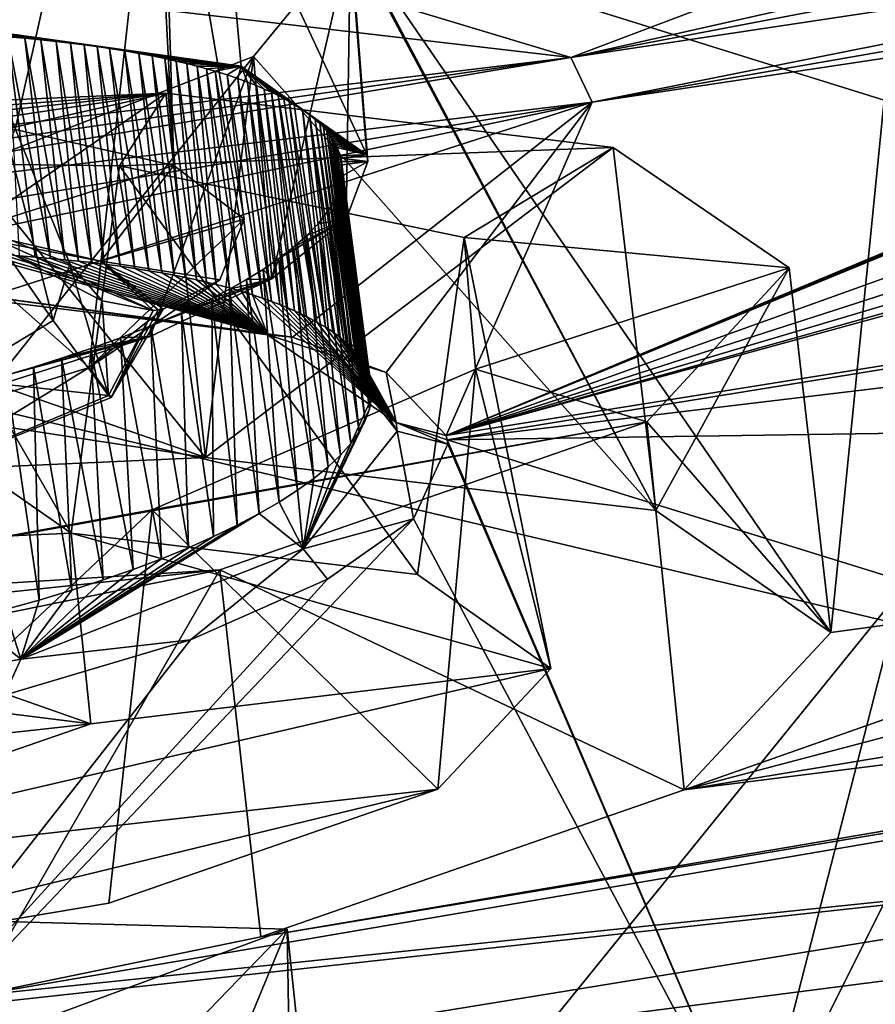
# Model space of a CAD drawing. Header units: metres. Extents: x -147 to 294, y -23 to 81.
# Tile 299 of 656: x 237.88 to 241.6, y 11.54 to 15.82. Entities that reach past the tile are written whole.
import ezdxf

# ---------------------------------------------------------------- set-up
doc = ezdxf.new("R2010")
doc.units = ezdxf.units.M
doc.layers.add('solid_AVA_153', color=7, linetype='CONTINUOUS')

msp = doc.modelspace()

# ---------------------------------------------------------------- linework, layer by layer
at = {"layer": 'solid_AVA_153'}
for points in [[(235.382919, 20.174784, 271.545105), (248.68512, 21.944908, 269.990875), (236.747787, 7.212847, 268.464081)], [(248.68512, 21.944908, 269.990875), (246.785263, 8.478528, 267.585846), (236.747787, 7.212847, 268.464081)], [(250.906952, 11.006205, 270.554932), (249.574112, 21.555054, 273.642517), (235.413086, 19.895332, 274.532532)], [(250.906952, 11.006205, 270.554932), (235.413086, 19.895332, 274.532532), (235.975128, 14.554294, 273.108093)], [(235.893036, 15.330275, 195.404404), (235.622238, 17.902002, 195.735672), (238.416367, 17.826256, 197.292114)], [(237.861084, 15.345359, 196.134476), (235.893036, 15.330275, 195.404404), (238.416367, 17.826256, 197.292114)], [(238.551147, 15.188879, 196.99968), (237.861084, 15.345359, 196.134476), (238.416367, 17.826256, 197.292114)], [(240.278595, 15.65873, 192.21611), (238.152466, 16.298779, 189.090637), (245.98967, 17.816858, 187.674927)], [(238.551147, 15.188879, 196.99968), (238.416367, 17.826256, 197.292114), (238.494064, 17.094189, 200.406357)], [(244.907181, 16.699282, 190.876007), (240.278595, 15.65873, 192.21611), (245.98967, 17.816858, 187.674927)], [(235.776413, 16.43782, 201.963837), (238.183594, 14.30937, 200.111206), (238.494064, 17.094189, 200.406357)], [(238.494064, 17.094189, 200.406357), (238.183594, 14.30937, 200.111206), (238.857803, 14.955602, 197.992294)], [(238.551147, 15.188879, 196.99968), (238.494064, 17.094189, 200.406357), (238.857803, 14.955602, 197.992294)], [(237.556274, 15.799504, 195.349747), (238.75647, 16.597387, 196.736511), (237.452255, 16.776167, 195.550659)], [(244.907181, 16.699282, 190.876007), (244.684738, 16.499617, 191.445618), (240.278595, 15.65873, 192.21611)], [(238.843842, 15.620193, 196.530655), (238.75647, 16.597387, 196.736511), (237.556274, 15.799504, 195.349747)], [(239.390503, 15.234561, 198.163589), (239.314499, 16.206509, 198.393112), (238.75647, 16.597387, 196.736511)], [(238.843842, 15.620193, 196.530655), (239.390503, 15.234561, 198.163589), (238.75647, 16.597387, 196.736511)], [(244.684738, 16.499617, 191.445618), (244.631805, 16.315233, 192.055161), (240.278595, 15.65873, 192.21611)], [(235.776413, 16.43782, 201.963837), (237.276764, 14.030599, 200.778152), (238.183594, 14.30937, 200.111206)], [(240.278595, 15.65873, 192.21611), (237.88028, 15.939005, 190.222229), (238.152466, 16.298779, 189.090637)], [(239.736526, 14.01428, 197.81926), (247.018173, 16.051975, 194.285477), (248.138657, 16.315313, 194.017258)], [(250.705551, 15.77037, 197.54631), (239.736526, 14.01428, 197.81926), (248.138657, 16.315313, 194.017258)], [(240.371857, 15.463964, 192.939316), (240.278595, 15.65873, 192.21611), (244.631805, 16.315233, 192.055161)], [(240.371857, 15.463964, 192.939316), (244.631805, 16.315233, 192.055161), (244.683655, 16.216011, 192.426773)], [(239.393387, 15.220092, 198.217468), (239.316406, 16.1975, 198.426682), (239.314499, 16.206509, 198.393112)], [(239.393387, 15.220092, 198.217468), (239.314499, 16.206509, 198.393112), (239.390503, 15.234561, 198.163589)], [(240.648056, 13.688329, 208.595871), (241.409912, 13.156593, 211.1595), (239.316406, 16.1975, 198.426682)], [(241.641327, 15.472292, 202.205917), (239.316406, 16.1975, 198.426682), (241.409912, 13.156593, 211.1595)], [(239.318115, 16.187443, 198.464005), (240.648056, 13.688329, 208.595871), (239.316406, 16.1975, 198.426682)], [(239.393387, 15.220092, 198.217468), (239.318115, 16.187443, 198.464005), (239.316406, 16.1975, 198.426682)], [(241.641327, 15.472292, 202.205917), (242.245682, 16.088764, 200.227478), (239.316406, 16.1975, 198.426682)], [(240.371857, 15.463964, 192.939316), (244.683655, 16.216011, 192.426773), (244.796738, 16.130121, 192.785492)], [(239.319397, 16.177324, 198.501328), (238.898041, 15.662685, 200.19516), (240.648056, 13.688329, 208.595871)], [(238.978073, 14.695512, 199.950668), (238.898041, 15.662685, 200.19516), (239.319397, 16.177324, 198.501328)], [(239.301346, 14.954885, 199.143219), (238.978073, 14.695512, 199.950668), (239.319397, 16.177324, 198.501328)], [(239.39537, 15.205496, 198.271423), (239.301346, 14.954885, 199.143219), (239.319397, 16.177324, 198.501328)], [(239.318115, 16.187443, 198.464005), (239.319397, 16.177324, 198.501328), (240.648056, 13.688329, 208.595871)], [(239.355988, 15.708365, 198.382385), (239.319397, 16.177324, 198.501328), (239.318115, 16.187443, 198.464005)], [(239.355988, 15.708365, 198.382385), (239.318115, 16.187443, 198.464005), (239.39537, 15.205496, 198.271423)], [(239.393387, 15.220092, 198.217468), (239.39537, 15.205496, 198.271423), (239.318115, 16.187443, 198.464005)], [(239.355988, 15.708365, 198.382385), (239.39537, 15.205496, 198.271423), (239.319397, 16.177324, 198.501328)], [(239.736526, 14.01428, 197.81926), (240.371857, 15.463964, 192.939316), (244.796738, 16.130121, 192.785492)], [(239.736526, 14.01428, 197.81926), (244.796738, 16.130121, 192.785492), (244.813416, 16.121239, 192.825302)], [(239.736526, 14.01428, 197.81926), (244.813416, 16.121239, 192.825302), (244.830841, 16.112558, 192.864822)], [(239.736526, 14.01428, 197.81926), (244.830841, 16.112558, 192.864822), (245.252289, 15.995571, 193.499161)], [(239.736526, 14.01428, 197.81926), (246.320374, 15.970838, 194.174042), (247.018173, 16.051975, 194.285477)], [(239.736526, 14.01428, 197.81926), (245.252289, 15.995571, 193.499161), (245.75209, 15.955007, 193.913727)], [(240.278595, 15.65873, 192.21611), (235.913818, 15.133143, 192.26973), (237.88028, 15.939005, 190.222229)], [(239.736526, 14.01428, 197.81926), (245.75209, 15.955007, 193.913727), (246.320374, 15.970838, 194.174042)], [(238.217728, 15.705724, 195.957397), (238.843842, 15.620193, 196.530655), (237.556274, 15.799504, 195.349747)], [(238.16153, 15.713451, 195.906219), (238.217728, 15.705724, 195.957397), (237.556274, 15.799504, 195.349747)], [(238.102325, 15.720946, 195.854691), (238.16153, 15.713451, 195.906219), (237.556274, 15.799504, 195.349747)], [(238.039688, 15.728192, 195.802704), (238.102325, 15.720946, 195.854691), (237.556274, 15.799504, 195.349747)], [(237.97348, 15.735132, 195.750427), (238.039688, 15.728192, 195.802704), (237.556274, 15.799504, 195.349747)], [(237.903641, 15.741706, 195.698044), (237.97348, 15.735132, 195.750427), (237.556274, 15.799504, 195.349747)], [(237.82988, 15.747869, 195.645615), (237.903641, 15.741706, 195.698044), (237.556274, 15.799504, 195.349747)], [(239.740814, 13.99513, 197.890793), (239.736526, 14.01428, 197.81926), (250.705551, 15.77037, 197.54631)], [(244.589828, 14.57633, 198.193451), (239.740814, 13.99513, 197.890793), (250.705551, 15.77037, 197.54631)], [(237.82988, 15.747869, 195.645615), (237.879333, 14.795147, 195.35083), (237.948563, 14.789956, 195.397568)], [(237.82988, 15.747869, 195.645615), (237.948563, 14.789956, 195.397568), (238.014542, 14.784394, 195.444382)], [(237.82988, 15.747869, 195.645615), (238.014542, 14.784394, 195.444382), (237.903641, 15.741706, 195.698044)], [(237.903641, 15.741706, 195.698044), (238.014542, 14.784394, 195.444382), (238.077423, 14.778502, 195.49118)], [(237.903641, 15.741706, 195.698044), (238.077423, 14.778502, 195.49118), (237.97348, 15.735132, 195.750427)], [(237.97348, 15.735132, 195.750427), (238.077423, 14.778502, 195.49118), (238.137375, 14.772309, 195.537903)], [(237.97348, 15.735132, 195.750427), (238.137375, 14.772309, 195.537903), (238.039688, 15.728192, 195.802704)], [(238.039688, 15.728192, 195.802704), (238.137375, 14.772309, 195.537903), (238.19458, 14.765849, 195.584518)], [(238.039688, 15.728192, 195.802704), (238.19458, 14.765849, 195.584518), (238.102325, 15.720946, 195.854691)], [(238.102325, 15.720946, 195.854691), (238.19458, 14.765849, 195.584518), (238.248978, 14.759175, 195.630783)], [(238.102325, 15.720946, 195.854691), (238.248978, 14.759175, 195.630783), (238.16153, 15.713451, 195.906219)], [(238.16153, 15.713451, 195.906219), (238.248978, 14.759175, 195.630783), (238.317551, 14.749985, 195.691956)], [(238.16153, 15.713451, 195.906219), (238.317551, 14.749985, 195.691956), (238.217728, 15.705724, 195.957397)], [(238.217728, 15.705724, 195.957397), (238.317551, 14.749985, 195.691956), (238.382141, 14.740486, 195.75267)], [(238.217728, 15.705724, 195.957397), (238.382141, 14.740486, 195.75267), (238.271164, 15.697793, 196.008209)], [(238.217728, 15.705724, 195.957397), (238.271164, 15.697793, 196.008209), (238.843842, 15.620193, 196.530655)], [(238.271164, 15.697793, 196.008209), (238.382141, 14.740486, 195.75267), (238.442657, 14.730795, 195.812439)], [(238.271164, 15.697793, 196.008209), (238.442657, 14.730795, 195.812439), (238.337784, 15.687054, 196.074692)], [(238.271164, 15.697793, 196.008209), (238.337784, 15.687054, 196.074692), (238.843842, 15.620193, 196.530655)], [(238.337784, 15.687054, 196.074692), (238.442657, 14.730795, 195.812439), (238.499344, 14.720972, 195.871155)], [(238.337784, 15.687054, 196.074692), (238.499344, 14.720972, 195.871155), (238.399887, 15.676129, 196.140045)], [(238.337784, 15.687054, 196.074692), (238.399887, 15.676129, 196.140045), (238.843842, 15.620193, 196.530655)], [(238.399887, 15.676129, 196.140045), (238.499344, 14.720972, 195.871155), (238.552765, 14.710999, 195.929108)], [(238.399887, 15.676129, 196.140045), (238.552765, 14.710999, 195.929108), (238.457855, 15.665055, 196.204285)], [(238.399887, 15.676129, 196.140045), (238.457855, 15.665055, 196.204285), (238.843842, 15.620193, 196.530655)], [(235.924515, 15.031438, 192.630402), (235.913818, 15.133143, 192.26973), (240.278595, 15.65873, 192.21611)], [(235.924515, 15.031438, 192.630402), (240.278595, 15.65873, 192.21611), (235.93515, 14.9301, 192.99054)], [(240.371857, 15.463964, 192.939316), (235.93515, 14.9301, 192.99054), (240.278595, 15.65873, 192.21611)], [(237.734985, 15.658098, 198.202774), (237.369186, 15.052041, 196.698883), (238.098541, 14.761313, 198.029907)], [(237.456451, 15.329627, 199.461273), (237.734985, 15.658098, 198.202774), (238.026123, 14.514375, 198.883926)], [(238.898041, 15.662685, 200.19516), (237.664032, 15.186036, 201.421814), (238.68866, 13.918918, 206.717712)], [(237.753723, 14.222465, 201.168991), (237.664032, 15.186036, 201.421814), (238.898041, 15.662685, 200.19516)], [(237.734985, 15.658098, 198.202774), (238.098541, 14.761313, 198.029907), (238.026123, 14.514375, 198.883926)], [(238.448593, 14.445047, 200.64212), (237.753723, 14.222465, 201.168991), (238.898041, 15.662685, 200.19516)], [(238.978073, 14.695512, 199.950668), (238.448593, 14.445047, 200.64212), (238.898041, 15.662685, 200.19516)], [(238.457855, 15.665055, 196.204285), (238.552765, 14.710999, 195.929108), (238.602875, 14.700958, 195.985947)], [(238.457855, 15.665055, 196.204285), (238.602875, 14.700958, 195.985947), (238.511719, 15.653938, 196.266998)], [(238.457855, 15.665055, 196.204285), (238.511719, 15.653938, 196.266998), (238.843842, 15.620193, 196.530655)], [(238.511719, 15.653938, 196.266998), (238.602875, 14.700958, 195.985947), (238.649857, 14.690885, 196.041641)], [(238.511719, 15.653938, 196.266998), (238.649857, 14.690885, 196.041641), (238.561996, 15.642764, 196.328476)], [(238.511719, 15.653938, 196.266998), (238.561996, 15.642764, 196.328476), (238.843842, 15.620193, 196.530655)], [(238.561996, 15.642764, 196.328476), (238.649857, 14.690885, 196.041641), (238.694092, 14.68077, 196.096359)], [(238.561996, 15.642764, 196.328476), (238.694092, 14.68077, 196.096359), (238.60878, 15.631608, 196.388458)], [(238.561996, 15.642764, 196.328476), (238.60878, 15.631608, 196.388458), (238.843842, 15.620193, 196.530655)], [(238.898041, 15.662685, 200.19516), (238.68866, 13.918918, 206.717712), (240.648056, 13.688329, 208.595871)], [(238.60878, 15.631608, 196.388458), (238.694092, 14.68077, 196.096359), (238.735565, 14.670676, 196.149887)], [(238.60878, 15.631608, 196.388458), (238.735565, 14.670676, 196.149887), (238.65239, 15.620485, 196.447021)], [(238.60878, 15.631608, 196.388458), (238.65239, 15.620485, 196.447021), (238.843842, 15.620193, 196.530655)], [(238.65239, 15.620485, 196.447021), (238.735565, 14.670676, 196.149887), (238.793137, 14.655594, 196.228058)], [(238.65239, 15.620485, 196.447021), (238.793137, 14.655594, 196.228058), (238.693039, 15.609422, 196.504181)], [(238.65239, 15.620485, 196.447021), (238.693039, 15.609422, 196.504181), (238.843842, 15.620193, 196.530655)], [(238.693039, 15.609422, 196.504181), (238.730881, 15.598466, 196.559769), (238.843842, 15.620193, 196.530655)], [(238.693039, 15.609422, 196.504181), (238.793137, 14.655594, 196.228058), (238.84552, 14.640657, 196.303589)], [(238.693039, 15.609422, 196.504181), (238.84552, 14.640657, 196.303589), (238.730881, 15.598466, 196.559769)], [(238.730881, 15.598466, 196.559769), (238.78299, 15.582225, 196.640564), (238.843842, 15.620193, 196.530655)], [(238.730881, 15.598466, 196.559769), (238.84552, 14.640657, 196.303589), (238.893265, 14.625905, 196.376556)], [(238.730881, 15.598466, 196.559769), (238.893265, 14.625905, 196.376556), (238.78299, 15.582225, 196.640564)], [(238.78299, 15.582225, 196.640564), (238.829895, 15.566331, 196.717941), (238.843842, 15.620193, 196.530655)], [(238.829895, 15.566331, 196.717941), (238.872269, 15.550796, 196.792145), (238.843842, 15.620193, 196.530655)], [(239.111267, 15.430832, 197.328766), (239.390503, 15.234561, 198.163589), (238.843842, 15.620193, 196.530655)], [(239.07486, 15.454327, 197.227982), (239.111267, 15.430832, 197.328766), (238.843842, 15.620193, 196.530655)], [(239.053787, 15.46674, 197.173981), (239.07486, 15.454327, 197.227982), (238.843842, 15.620193, 196.530655)], [(239.030518, 15.479615, 197.117371), (239.053787, 15.46674, 197.173981), (238.843842, 15.620193, 196.530655)], [(239.004837, 15.492949, 197.058075), (239.030518, 15.479615, 197.117371), (238.843842, 15.620193, 196.530655)], [(238.976486, 15.506733, 196.996048), (239.004837, 15.492949, 197.058075), (238.843842, 15.620193, 196.530655)], [(238.945145, 15.520986, 196.931076), (238.976486, 15.506733, 196.996048), (238.843842, 15.620193, 196.530655)], [(238.910553, 15.535669, 196.86319), (238.945145, 15.520986, 196.931076), (238.843842, 15.620193, 196.530655)], [(238.872269, 15.550796, 196.792145), (238.910553, 15.535669, 196.86319), (238.843842, 15.620193, 196.530655)], [(238.78299, 15.582225, 196.640564), (238.893265, 14.625905, 196.376556), (238.936752, 14.611419, 196.446808)], [(238.78299, 15.582225, 196.640564), (238.936752, 14.611419, 196.446808), (238.829895, 15.566331, 196.717941)], [(238.829895, 15.566331, 196.717941), (238.936752, 14.611419, 196.446808), (238.976471, 14.597206, 196.514542)], [(238.829895, 15.566331, 196.717941), (238.976471, 14.597206, 196.514542), (238.872269, 15.550796, 196.792145)], [(238.872269, 15.550796, 196.792145), (238.976471, 14.597206, 196.514542), (239.012695, 14.583329, 196.579636)], [(238.872269, 15.550796, 196.792145), (239.012695, 14.583329, 196.579636), (238.910553, 15.535669, 196.86319)], [(238.910553, 15.535669, 196.86319), (239.012695, 14.583329, 196.579636), (239.045853, 14.569772, 196.642303)], [(238.910553, 15.535669, 196.86319), (239.045853, 14.569772, 196.642303), (238.945145, 15.520986, 196.931076)], [(238.945145, 15.520986, 196.931076), (239.045853, 14.569772, 196.642303), (239.076141, 14.556585, 196.702438)], [(238.945145, 15.520986, 196.931076), (239.076141, 14.556585, 196.702438), (238.976486, 15.506733, 196.996048)], [(238.976486, 15.506733, 196.996048), (239.076141, 14.556585, 196.702438), (239.103897, 14.543742, 196.7603)], [(238.976486, 15.506733, 196.996048), (239.103897, 14.543742, 196.7603), (239.129272, 14.531283, 196.815781)], [(238.976486, 15.506733, 196.996048), (239.129272, 14.531283, 196.815781), (239.004837, 15.492949, 197.058075)], [(238.516922, 15.503493, 207.108612), (234.532913, 15.205374, 206.597931), (233.275253, 14.949447, 207.117493)], [(235.915665, 15.1154, 207.588989), (238.516922, 15.503493, 207.108612), (233.275253, 14.949447, 207.117493)], [(238.516922, 15.503493, 207.108612), (235.88678, 15.38979, 206.421829), (234.532913, 15.205374, 206.597931)], [(238.516922, 15.503493, 207.108612), (236.054245, 13.799389, 206.029037), (235.88678, 15.38979, 206.421829)], [(237.172119, 15.201232, 207.7845), (238.516922, 15.503493, 207.108612), (235.915665, 15.1154, 207.588989)], [(240.371857, 15.463964, 192.939316), (235.95607, 14.731778, 193.697464), (235.93515, 14.9301, 192.99054)], [(240.371857, 15.463964, 192.939316), (235.976822, 14.534893, 194.402054), (235.95607, 14.731778, 193.697464)], [(237.713379, 14.606923, 194.823364), (235.976822, 14.534893, 194.402054), (240.371857, 15.463964, 192.939316)], [(238.516922, 15.503493, 207.108612), (238.68866, 13.918918, 206.717712), (236.054245, 13.799389, 206.029037)], [(237.172119, 15.201232, 207.7845), (238.314728, 15.186635, 208.352081), (238.516922, 15.503493, 207.108612)], [(239.067307, 14.442216, 195.979584), (237.713379, 14.606923, 194.823364), (240.371857, 15.463964, 192.939316)], [(238.314728, 15.186635, 208.352081), (240.462997, 15.266582, 208.967407), (238.516922, 15.503493, 207.108612)], [(240.462997, 15.266582, 208.967407), (238.68866, 13.918918, 206.717712), (238.516922, 15.503493, 207.108612)], [(239.004837, 15.492949, 197.058075), (239.129272, 14.531283, 196.815781), (239.173798, 14.507456, 196.920212)], [(239.004837, 15.492949, 197.058075), (239.173798, 14.507456, 196.920212), (239.030518, 15.479615, 197.117371)], [(239.030518, 15.479615, 197.117371), (239.173798, 14.507456, 196.920212), (239.053787, 15.46674, 197.173981)], [(239.053787, 15.46674, 197.173981), (239.173798, 14.507456, 196.920212), (239.211151, 14.485095, 197.016357)], [(239.053787, 15.46674, 197.173981), (239.211151, 14.485095, 197.016357), (239.07486, 15.454327, 197.227982)], [(239.47525, 14.287678, 196.713486), (239.067307, 14.442216, 195.979584), (240.371857, 15.463964, 192.939316)], [(239.736526, 14.01428, 197.81926), (239.47525, 14.287678, 196.713486), (240.371857, 15.463964, 192.939316)], [(241.641327, 15.472292, 202.205917), (241.409912, 13.156593, 211.1595), (243.538437, 13.447729, 211.175034)], [(239.07486, 15.454327, 197.227982), (239.211151, 14.485095, 197.016357), (239.111267, 15.430832, 197.328766)], [(239.111267, 15.430832, 197.328766), (239.211151, 14.485095, 197.016357), (239.242508, 14.464168, 197.104828)], [(239.111267, 15.430832, 197.328766), (239.242508, 14.464168, 197.104828), (239.141144, 15.409068, 197.420532)], [(239.111267, 15.430832, 197.328766), (239.141144, 15.409068, 197.420532), (239.390503, 15.234561, 198.163589)], [(239.141144, 15.409068, 197.420532), (239.242508, 14.464168, 197.104828), (239.268814, 14.444627, 197.186188)], [(239.141144, 15.409068, 197.420532), (239.268814, 14.444627, 197.186188), (239.290924, 14.426418, 197.260986)], [(239.141144, 15.409068, 197.420532), (239.290924, 14.426418, 197.260986), (239.16571, 15.388964, 197.504013)], [(239.141144, 15.409068, 197.420532), (239.16571, 15.388964, 197.504013), (239.390503, 15.234561, 198.163589)], [(239.16571, 15.388964, 197.504013), (239.290924, 14.426418, 197.260986), (239.309509, 14.409477, 197.329758)], [(239.16571, 15.388964, 197.504013), (239.309509, 14.409477, 197.329758), (239.185928, 15.370427, 197.579971)], [(239.16571, 15.388964, 197.504013), (239.185928, 15.370427, 197.579971), (239.390503, 15.234561, 198.163589)], [(238.551147, 15.188879, 196.99968), (237.656494, 14.905627, 196.336929), (237.861084, 15.345359, 196.134476)], [(239.185928, 15.370427, 197.579971), (239.309509, 14.409477, 197.329758), (239.32518, 14.393734, 197.392975)], [(239.185928, 15.370427, 197.579971), (239.32518, 14.393734, 197.392975), (239.202606, 15.353363, 197.649094)], [(239.185928, 15.370427, 197.579971), (239.202606, 15.353363, 197.649094), (239.390503, 15.234561, 198.163589)], [(239.202606, 15.353363, 197.649094), (239.32518, 14.393734, 197.392975), (239.338394, 14.379122, 197.451111)], [(239.202606, 15.353363, 197.649094), (239.338394, 14.379122, 197.451111), (239.216385, 15.337669, 197.71199)], [(239.202606, 15.353363, 197.649094), (239.216385, 15.337669, 197.71199), (239.390503, 15.234561, 198.163589)], [(239.216385, 15.337669, 197.71199), (239.338394, 14.379122, 197.451111), (239.349548, 14.365567, 197.504562)], [(239.216385, 15.337669, 197.71199), (239.349548, 14.365567, 197.504562), (239.227768, 15.323254, 197.769257)], [(239.216385, 15.337669, 197.71199), (239.227768, 15.323254, 197.769257), (239.390503, 15.234561, 198.163589)], [(237.456451, 15.329627, 199.461273), (238.026123, 14.514375, 198.883926), (237.603333, 14.25832, 199.624084)], [(239.227768, 15.323254, 197.769257), (239.349548, 14.365567, 197.504562), (239.358978, 14.353004, 197.553726)], [(239.227768, 15.323254, 197.769257), (239.358978, 14.353004, 197.553726), (239.237183, 15.310019, 197.821381)], [(239.227768, 15.323254, 197.769257), (239.237183, 15.310019, 197.821381), (239.390503, 15.234561, 198.163589)], [(239.237183, 15.310019, 197.821381), (239.358978, 14.353004, 197.553726), (239.366928, 14.341366, 197.598953)], [(239.237183, 15.310019, 197.821381), (239.366928, 14.341366, 197.598953), (239.244965, 15.297875, 197.868835)], [(239.237183, 15.310019, 197.821381), (239.244965, 15.297875, 197.868835), (239.390503, 15.234561, 198.163589)], [(239.244965, 15.297875, 197.868835), (239.366928, 14.341366, 197.598953), (239.373657, 14.330593, 197.640549)], [(239.244965, 15.297875, 197.868835), (239.373657, 14.330593, 197.640549), (239.25145, 15.28674, 197.912079)], [(239.244965, 15.297875, 197.868835), (239.25145, 15.28674, 197.912079), (239.390503, 15.234561, 198.163589)], [(238.314728, 15.186635, 208.352081), (239.81456, 14.875272, 210.326401), (240.462997, 15.266582, 208.967407)], [(240.462997, 15.266582, 208.967407), (240.648056, 13.688329, 208.595871), (238.68866, 13.918918, 206.717712)], [(239.25145, 15.28674, 197.912079), (239.373657, 14.330593, 197.640549), (239.379395, 14.320635, 197.678833)], [(239.25145, 15.28674, 197.912079), (239.379395, 14.320635, 197.678833), (239.384293, 14.311411, 197.714035)], [(239.25145, 15.28674, 197.912079), (239.384293, 14.311411, 197.714035), (239.256866, 15.276546, 197.951477)], [(239.25145, 15.28674, 197.912079), (239.256866, 15.276546, 197.951477), (239.390503, 15.234561, 198.163589)], [(239.256866, 15.276546, 197.951477), (239.384293, 14.311411, 197.714035), (239.388458, 14.302889, 197.746445)], [(239.256866, 15.276546, 197.951477), (239.388458, 14.302889, 197.746445), (239.261353, 15.267201, 197.987381)], [(239.256866, 15.276546, 197.951477), (239.261353, 15.267201, 197.987381), (239.390503, 15.234561, 198.163589)], [(239.261353, 15.267201, 197.987381), (239.388458, 14.302889, 197.746445), (239.274414, 15.231548, 198.12265)], [(239.261353, 15.267201, 197.987381), (239.274414, 15.231548, 198.12265), (239.390503, 15.234561, 198.163589)], [(239.81456, 14.875272, 210.326401), (241.228378, 14.743816, 211.505753), (240.462997, 15.266582, 208.967407)], [(241.228378, 14.743816, 211.505753), (240.648056, 13.688329, 208.595871), (240.462997, 15.266582, 208.967407)], [(239.277313, 15.220359, 198.164581), (239.390503, 15.234561, 198.163589), (239.274414, 15.231548, 198.12265)], [(239.274414, 15.231548, 198.12265), (239.402618, 14.264395, 197.890869), (239.40741, 14.244269, 197.965286)], [(239.274414, 15.231548, 198.12265), (239.399536, 14.275198, 197.851166), (239.402618, 14.264395, 197.890869)], [(239.277313, 15.220359, 198.164581), (239.274414, 15.231548, 198.12265), (239.40741, 14.244269, 197.965286)], [(239.274414, 15.231548, 198.12265), (239.388458, 14.302889, 197.746445), (239.394669, 14.287722, 197.803497)], [(239.274414, 15.231548, 198.12265), (239.394669, 14.287722, 197.803497), (239.399536, 14.275198, 197.851166)], [(239.390503, 15.234561, 198.163589), (239.277313, 15.220359, 198.164581), (239.39537, 15.205496, 198.271423)], [(239.277313, 15.220359, 198.164581), (239.40741, 14.244269, 197.965286), (239.280167, 15.206076, 198.217773)], [(239.277313, 15.220359, 198.164581), (239.280167, 15.206076, 198.217773), (239.39537, 15.205496, 198.271423)], [(239.280167, 15.206076, 198.217773), (239.40741, 14.244269, 197.965286), (239.410446, 14.223912, 198.039764)], [(239.34761, 14.698199, 198.144913), (239.280167, 15.206076, 198.217773), (239.410446, 14.223912, 198.039764)], [(239.280167, 15.206076, 198.217773), (239.282135, 15.191697, 198.27092), (239.39537, 15.205496, 198.271423)], [(239.34761, 14.698199, 198.144913), (239.282135, 15.191697, 198.27092), (239.280167, 15.206076, 198.217773)], [(239.282104, 15.142378, 198.450348), (239.301346, 14.954885, 199.143219), (239.39537, 15.205496, 198.271423)], [(239.282135, 15.191697, 198.27092), (239.282104, 15.142378, 198.450348), (239.39537, 15.205496, 198.271423)], [(239.393387, 15.220092, 198.217468), (239.390503, 15.234561, 198.163589), (239.39537, 15.205496, 198.271423)], [(238.104431, 13.589675, 207.746872), (237.172119, 15.201232, 207.7845), (235.915665, 15.1154, 207.588989)], [(237.664032, 15.186036, 201.421814), (235.940933, 14.876188, 201.871811), (238.68866, 13.918918, 206.717712)], [(238.104431, 13.589675, 207.746872), (238.314728, 15.186635, 208.352081), (237.172119, 15.201232, 207.7845)], [(238.551147, 15.188879, 196.99968), (238.233521, 14.771577, 197.059982), (237.656494, 14.905627, 196.336929)], [(238.104431, 13.589675, 207.746872), (239.610733, 13.408988, 209.191559), (238.314728, 15.186635, 208.352081)], [(238.551147, 15.188879, 196.99968), (238.857803, 14.955602, 197.992294), (238.233521, 14.771577, 197.059982)], [(239.610733, 13.408988, 209.191559), (239.81456, 14.875272, 210.326401), (238.314728, 15.186635, 208.352081)], [(239.282135, 15.191697, 198.27092), (239.410797, 14.176547, 198.210175), (239.282104, 15.142378, 198.450348)], [(239.282135, 15.191697, 198.27092), (239.410446, 14.223912, 198.039764), (239.410797, 14.176547, 198.210175)], [(239.34761, 14.698199, 198.144913), (239.410446, 14.223912, 198.039764), (239.282135, 15.191697, 198.27092)], [(239.282104, 15.142378, 198.450348), (239.401947, 14.128263, 198.379974), (239.27179, 15.091928, 198.629532)], [(239.282104, 15.142378, 198.450348), (239.27179, 15.091928, 198.629532), (239.301346, 14.954885, 199.143219)], [(239.282104, 15.142378, 198.450348), (239.410797, 14.176547, 198.210175), (239.401947, 14.128263, 198.379974)], [(238.104431, 13.589675, 207.746872), (235.915665, 15.1154, 207.588989), (236.085815, 13.499507, 207.219849)], [(239.27179, 15.091928, 198.629532), (239.384003, 14.079176, 198.548798), (239.251205, 15.040453, 198.808075)], [(239.27179, 15.091928, 198.629532), (239.251205, 15.040453, 198.808075), (239.301346, 14.954885, 199.143219)], [(239.27179, 15.091928, 198.629532), (239.401947, 14.128263, 198.379974), (239.384003, 14.079176, 198.548798)], [(237.369186, 15.052041, 196.698883), (237.635727, 14.885822, 196.399551), (238.462097, 14.558305, 197.930191)], [(238.240158, 14.599558, 197.969589), (237.369186, 15.052041, 196.698883), (238.462097, 14.558305, 197.930191)], [(238.240158, 14.599558, 197.969589), (238.098541, 14.761313, 198.029907), (237.369186, 15.052041, 196.698883)], [(239.251205, 15.040453, 198.808075), (239.35704, 14.02943, 198.716187), (239.220078, 14.987763, 198.986603)], [(239.251205, 15.040453, 198.808075), (239.220078, 14.987763, 198.986603), (239.301346, 14.954885, 199.143219)], [(239.251205, 15.040453, 198.808075), (239.384003, 14.079176, 198.548798), (239.35704, 14.02943, 198.716187)], [(238.751526, 14.691468, 197.935333), (238.857803, 14.955602, 197.992294), (238.183594, 14.30937, 200.111206)], [(238.751526, 14.691468, 197.935333), (238.233521, 14.771577, 197.059982), (238.857803, 14.955602, 197.992294)], [(239.008209, 14.783396, 199.640869), (238.978073, 14.695512, 199.950668), (239.301346, 14.954885, 199.143219)], [(239.072021, 14.832442, 199.489243), (239.008209, 14.783396, 199.640869), (239.301346, 14.954885, 199.143219)], [(239.129639, 14.883344, 199.328308), (239.072021, 14.832442, 199.489243), (239.301346, 14.954885, 199.143219)], [(239.179123, 14.935042, 199.161102), (239.129639, 14.883344, 199.328308), (239.301346, 14.954885, 199.143219)], [(239.220078, 14.987763, 198.986603), (239.321106, 13.979171, 198.881622), (239.179123, 14.935042, 199.161102)], [(239.220078, 14.987763, 198.986603), (239.179123, 14.935042, 199.161102), (239.301346, 14.954885, 199.143219)], [(239.220078, 14.987763, 198.986603), (239.35704, 14.02943, 198.716187), (239.321106, 13.979171, 198.881622)], [(237.656494, 14.905627, 196.336929), (238.233521, 14.771577, 197.059982), (237.635727, 14.885822, 196.399551)], [(239.179123, 14.935042, 199.161102), (239.276276, 13.928524, 199.044693), (239.129639, 14.883344, 199.328308)], [(239.179123, 14.935042, 199.161102), (239.321106, 13.979171, 198.881622), (239.276276, 13.928524, 199.044693)], [(235.940933, 14.876188, 201.871811), (235.998459, 14.329333, 203.961121), (238.68866, 13.918918, 206.717712)], [(238.233521, 14.771577, 197.059982), (238.462097, 14.558305, 197.930191), (237.635727, 14.885822, 196.399551)], [(239.129639, 14.883344, 199.328308), (239.222687, 13.877615, 199.205002), (239.072021, 14.832442, 199.489243)], [(239.129639, 14.883344, 199.328308), (239.276276, 13.928524, 199.044693), (239.222687, 13.877615, 199.205002)], [(239.610733, 13.408988, 209.191559), (240.191483, 13.000237, 211.153), (239.81456, 14.875272, 210.326401)], [(239.81456, 14.875272, 210.326401), (239.864227, 14.302938, 212.756241), (241.228378, 14.743816, 211.505753)], [(240.191483, 13.000237, 211.153), (239.864227, 14.302938, 212.756241), (239.81456, 14.875272, 210.326401)], [(239.072021, 14.832442, 199.489243), (239.1604, 13.826578, 199.362152), (239.008209, 14.783396, 199.640869)], [(239.072021, 14.832442, 199.489243), (239.222687, 13.877615, 199.205002), (239.1604, 13.826578, 199.362152)], [(237.66687, 14.807233, 195.221603), (237.669098, 14.629096, 195.057556), (238.959137, 14.452107, 196.225601)], [(237.730545, 14.804194, 195.258163), (237.66687, 14.807233, 195.221603), (238.959137, 14.452107, 196.225601)], [(237.806717, 14.799912, 195.304321), (237.730545, 14.804194, 195.258163), (238.959137, 14.452107, 196.225601)], [(237.879333, 14.795147, 195.35083), (237.806717, 14.799912, 195.304321), (238.959137, 14.452107, 196.225601)], [(237.948563, 14.789956, 195.397568), (237.879333, 14.795147, 195.35083), (238.959137, 14.452107, 196.225601)], [(238.014542, 14.784394, 195.444382), (237.948563, 14.789956, 195.397568), (238.959137, 14.452107, 196.225601)], [(238.077423, 14.778502, 195.49118), (238.014542, 14.784394, 195.444382), (238.959137, 14.452107, 196.225601)], [(238.137375, 14.772309, 195.537903), (238.077423, 14.778502, 195.49118), (238.959137, 14.452107, 196.225601)], [(239.008209, 14.783396, 199.640869), (239.089569, 13.775547, 199.515778), (238.939835, 14.736692, 199.782135)], [(239.008209, 14.783396, 199.640869), (238.939835, 14.736692, 199.782135), (238.978073, 14.695512, 199.950668)], [(239.008209, 14.783396, 199.640869), (239.1604, 13.826578, 199.362152), (239.089569, 13.775547, 199.515778)], [(238.267578, 14.18737, 199.201462), (238.026123, 14.514375, 198.883926), (238.098541, 14.761313, 198.029907)], [(238.267578, 14.18737, 199.201462), (238.098541, 14.761313, 198.029907), (238.240158, 14.599558, 197.969589)], [(238.19458, 14.765849, 195.584518), (238.137375, 14.772309, 195.537903), (238.959137, 14.452107, 196.225601)], [(238.248978, 14.759175, 195.630783), (238.19458, 14.765849, 195.584518), (238.959137, 14.452107, 196.225601)], [(238.233521, 14.771577, 197.059982), (238.483841, 14.560914, 197.930054), (238.462097, 14.558305, 197.930191)], [(238.233521, 14.771577, 197.059982), (238.505569, 14.563525, 197.929901), (238.483841, 14.560914, 197.930054)], [(238.751526, 14.691468, 197.935333), (238.505569, 14.563525, 197.929901), (238.233521, 14.771577, 197.059982)], [(238.317551, 14.749985, 195.691956), (238.248978, 14.759175, 195.630783), (238.959137, 14.452107, 196.225601)], [(238.382141, 14.740486, 195.75267), (238.317551, 14.749985, 195.691956), (238.959137, 14.452107, 196.225601)], [(238.442657, 14.730795, 195.812439), (238.382141, 14.740486, 195.75267), (238.959137, 14.452107, 196.225601)], [(238.939835, 14.736692, 199.782135), (239.010284, 13.724657, 199.665497), (238.867676, 14.692174, 199.91394)], [(238.939835, 14.736692, 199.782135), (238.867676, 14.692174, 199.91394), (238.978073, 14.695512, 199.950668)], [(238.939835, 14.736692, 199.782135), (239.089569, 13.775547, 199.515778), (239.010284, 13.724657, 199.665497)], [(239.864227, 14.302938, 212.756241), (240.609436, 14.0741, 214.049072), (241.228378, 14.743816, 211.505753)], [(240.609436, 14.0741, 214.049072), (241.409912, 13.156593, 211.1595), (241.228378, 14.743816, 211.505753)], [(241.228378, 14.743816, 211.505753), (241.409912, 13.156593, 211.1595), (240.648056, 13.688329, 208.595871)], [(238.751526, 14.691468, 197.935333), (238.183594, 14.30937, 200.111206), (238.505569, 14.563525, 197.929901)], [(238.499344, 14.720972, 195.871155), (238.442657, 14.730795, 195.812439), (238.959137, 14.452107, 196.225601)], [(238.452209, 14.490617, 200.475006), (238.448593, 14.445047, 200.64212), (238.978073, 14.695512, 199.950668)], [(238.585114, 14.54766, 200.322311), (238.452209, 14.490617, 200.475006), (238.978073, 14.695512, 199.950668)], [(238.552765, 14.710999, 195.929108), (238.499344, 14.720972, 195.871155), (238.959137, 14.452107, 196.225601)], [(238.602875, 14.700958, 195.985947), (238.552765, 14.710999, 195.929108), (238.959137, 14.452107, 196.225601)], [(238.717209, 14.610504, 200.148422), (238.585114, 14.54766, 200.322311), (238.978073, 14.695512, 199.950668)], [(238.649857, 14.690885, 196.041641), (238.602875, 14.700958, 195.985947), (238.959137, 14.452107, 196.225601)], [(238.694092, 14.68077, 196.096359), (238.649857, 14.690885, 196.041641), (238.959137, 14.452107, 196.225601)], [(238.792984, 14.650037, 200.036102), (238.717209, 14.610504, 200.148422), (238.978073, 14.695512, 199.950668)], [(238.867676, 14.692174, 199.91394), (238.792984, 14.650037, 200.036102), (238.978073, 14.695512, 199.950668)], [(238.867676, 14.692174, 199.91394), (238.922791, 13.674069, 199.810806), (238.792984, 14.650037, 200.036102)], [(238.867676, 14.692174, 199.91394), (239.010284, 13.724657, 199.665497), (238.922791, 13.674069, 199.810806)], [(238.735565, 14.670676, 196.149887), (238.694092, 14.68077, 196.096359), (238.959137, 14.452107, 196.225601)], [(238.792984, 14.650037, 200.036102), (238.827469, 13.623951, 199.951294), (238.717209, 14.610504, 200.148422)], [(238.793137, 14.655594, 196.228058), (238.735565, 14.670676, 196.149887), (238.959137, 14.452107, 196.225601)], [(238.792984, 14.650037, 200.036102), (238.922791, 13.674069, 199.810806), (238.827469, 13.623951, 199.951294)], [(238.84552, 14.640657, 196.303589), (238.793137, 14.655594, 196.228058), (238.959137, 14.452107, 196.225601)], [(237.669098, 14.629096, 195.057556), (237.713379, 14.606923, 194.823364), (239.067307, 14.442216, 195.979584)], [(238.959137, 14.452107, 196.225601), (237.669098, 14.629096, 195.057556), (239.067307, 14.442216, 195.979584)], [(238.717209, 14.610504, 200.148422), (238.724655, 13.574449, 200.086578), (238.585114, 14.54766, 200.322311)], [(238.717209, 14.610504, 200.148422), (238.827469, 13.623951, 199.951294), (238.724655, 13.574449, 200.086578)], [(238.893265, 14.625905, 196.376556), (238.84552, 14.640657, 196.303589), (238.959137, 14.452107, 196.225601)], [(238.893265, 14.625905, 196.376556), (238.959137, 14.452107, 196.225601), (239.518677, 14.070124, 197.840042)], [(238.936752, 14.611419, 196.446808), (238.893265, 14.625905, 196.376556), (239.518677, 14.070124, 197.840042)], [(238.976471, 14.597206, 196.514542), (238.936752, 14.611419, 196.446808), (239.518677, 14.070124, 197.840042)], [(238.279037, 14.179847, 199.233932), (238.505569, 14.563525, 197.929901), (238.183594, 14.30937, 200.111206)], [(238.267578, 14.18737, 199.201462), (238.240158, 14.599558, 197.969589), (238.462097, 14.558305, 197.930191)], [(238.279037, 14.179847, 199.233932), (238.483841, 14.560914, 197.930054), (238.505569, 14.563525, 197.929901)], [(239.012695, 14.583329, 196.579636), (238.976471, 14.597206, 196.514542), (239.518677, 14.070124, 197.840042)], [(239.045853, 14.569772, 196.642303), (239.012695, 14.583329, 196.579636), (239.518677, 14.070124, 197.840042)], [(239.076141, 14.556585, 196.702438), (239.045853, 14.569772, 196.642303), (239.518677, 14.070124, 197.840042)], [(244.589828, 14.57633, 198.193451), (242.699295, 14.038338, 199.157455), (239.740814, 13.99513, 197.890793)], [(250.906952, 11.006205, 270.554932), (235.975128, 14.554294, 273.108093), (236.530548, 9.275632, 271.466919)], [(238.279037, 14.179847, 199.233932), (238.267578, 14.18737, 199.201462), (238.462097, 14.558305, 197.930191)], [(238.279037, 14.179847, 199.233932), (238.462097, 14.558305, 197.930191), (238.483841, 14.560914, 197.930054)], [(238.585114, 14.54766, 200.322311), (238.614639, 13.525708, 200.216339), (238.452209, 14.490617, 200.475006)], [(238.585114, 14.54766, 200.322311), (238.724655, 13.574449, 200.086578), (238.614639, 13.525708, 200.216339)], [(239.103897, 14.543742, 196.7603), (239.076141, 14.556585, 196.702438), (239.518677, 14.070124, 197.840042)], [(239.129272, 14.531283, 196.815781), (239.103897, 14.543742, 196.7603), (239.518677, 14.070124, 197.840042)], [(239.173798, 14.507456, 196.920212), (239.129272, 14.531283, 196.815781), (239.518677, 14.070124, 197.840042)], [(238.267578, 14.18737, 199.201462), (237.603333, 14.25832, 199.624084), (238.026123, 14.514375, 198.883926)], [(238.452209, 14.490617, 200.475006), (238.497711, 13.47788, 200.340179), (238.320053, 14.438841, 200.609085)], [(238.452209, 14.490617, 200.475006), (238.320053, 14.438841, 200.609085), (238.448593, 14.445047, 200.64212)], [(238.452209, 14.490617, 200.475006), (238.614639, 13.525708, 200.216339), (238.497711, 13.47788, 200.340179)], [(239.211151, 14.485095, 197.016357), (239.173798, 14.507456, 196.920212), (239.518677, 14.070124, 197.840042)], [(239.242508, 14.464168, 197.104828), (239.211151, 14.485095, 197.016357), (239.518677, 14.070124, 197.840042)], [(237.82222, 14.27654, 200.996994), (237.753723, 14.222465, 201.168991), (238.448593, 14.445047, 200.64212)], [(237.940689, 14.311241, 200.918671), (237.82222, 14.27654, 200.996994), (238.448593, 14.445047, 200.64212)], [(238.063599, 14.349621, 200.828949), (237.940689, 14.311241, 200.918671), (238.448593, 14.445047, 200.64212)], [(238.190262, 14.392008, 200.726364), (238.063599, 14.349621, 200.828949), (238.448593, 14.445047, 200.64212)], [(238.320053, 14.438841, 200.609085), (238.190262, 14.392008, 200.726364), (238.448593, 14.445047, 200.64212)], [(238.320053, 14.438841, 200.609085), (238.374054, 13.431087, 200.457733), (238.190262, 14.392008, 200.726364)], [(238.320053, 14.438841, 200.609085), (238.497711, 13.47788, 200.340179), (238.374054, 13.431087, 200.457733)], [(238.959137, 14.452107, 196.225601), (239.067307, 14.442216, 195.979584), (239.47525, 14.287678, 196.713486)], [(238.959137, 14.452107, 196.225601), (239.47525, 14.287678, 196.713486), (239.518677, 14.070124, 197.840042)], [(239.268814, 14.444627, 197.186188), (239.242508, 14.464168, 197.104828), (239.518677, 14.070124, 197.840042)], [(239.290924, 14.426418, 197.260986), (239.268814, 14.444627, 197.186188), (239.518677, 14.070124, 197.840042)], [(238.190262, 14.392008, 200.726364), (238.243896, 13.385448, 200.568695), (238.063599, 14.349621, 200.828949)], [(238.190262, 14.392008, 200.726364), (238.374054, 13.431087, 200.457733), (238.243896, 13.385448, 200.568695)], [(239.309509, 14.409477, 197.329758), (239.290924, 14.426418, 197.260986), (239.518677, 14.070124, 197.840042)], [(239.32518, 14.393734, 197.392975), (239.309509, 14.409477, 197.329758), (239.518677, 14.070124, 197.840042)], [(239.338394, 14.379122, 197.451111), (239.32518, 14.393734, 197.392975), (239.518677, 14.070124, 197.840042)], [(238.063599, 14.349621, 200.828949), (238.107574, 13.341114, 200.672699), (237.940689, 14.311241, 200.918671)], [(238.063599, 14.349621, 200.828949), (238.243896, 13.385448, 200.568695), (238.107574, 13.341114, 200.672699)], [(239.349548, 14.365567, 197.504562), (239.338394, 14.379122, 197.451111), (239.518677, 14.070124, 197.840042)], [(239.358978, 14.353004, 197.553726), (239.349548, 14.365567, 197.504562), (239.518677, 14.070124, 197.840042)], [(239.366928, 14.341366, 197.598953), (239.358978, 14.353004, 197.553726), (239.518677, 14.070124, 197.840042)], [(235.998459, 14.329333, 203.961121), (236.054245, 13.799389, 206.029037), (238.68866, 13.918918, 206.717712)], [(238.183594, 14.30937, 200.111206), (237.276764, 14.030599, 200.778152), (237.37204, 13.812203, 200.206177)], [(238.279037, 14.179847, 199.233932), (238.183594, 14.30937, 200.111206), (237.37204, 13.812203, 200.206177)], [(237.940689, 14.311241, 200.918671), (237.965469, 13.298228, 200.76944), (237.82222, 14.27654, 200.996994)], [(237.940689, 14.311241, 200.918671), (238.107574, 13.341114, 200.672699), (237.965469, 13.298228, 200.76944)], [(239.373657, 14.330593, 197.640549), (239.366928, 14.341366, 197.598953), (239.518677, 14.070124, 197.840042)], [(239.379395, 14.320635, 197.678833), (239.373657, 14.330593, 197.640549), (239.518677, 14.070124, 197.840042)], [(239.384293, 14.311411, 197.714035), (239.379395, 14.320635, 197.678833), (239.518677, 14.070124, 197.840042)], [(239.388458, 14.302889, 197.746445), (239.384293, 14.311411, 197.714035), (239.518677, 14.070124, 197.840042)], [(237.82222, 14.27654, 200.996994), (237.965469, 13.298228, 200.76944), (237.817978, 13.256923, 200.858658)], [(239.864227, 14.302938, 212.756241), (238.456985, 13.690244, 214.710464), (240.609436, 14.0741, 214.049072)], [(239.700272, 12.476082, 213.108505), (238.456985, 13.690244, 214.710464), (239.864227, 14.302938, 212.756241)], [(239.394669, 14.287722, 197.803497), (239.388458, 14.302889, 197.746445), (239.518677, 14.070124, 197.840042)], [(239.399536, 14.275198, 197.851166), (239.394669, 14.287722, 197.803497), (239.518677, 14.070124, 197.840042)], [(239.399536, 14.275198, 197.851166), (239.518677, 14.070124, 197.840042), (239.402618, 14.264395, 197.890869)], [(239.40741, 14.244269, 197.965286), (239.402618, 14.264395, 197.890869), (239.518677, 14.070124, 197.840042)], [(239.518677, 14.070124, 197.840042), (239.47525, 14.287678, 196.713486), (239.736526, 14.01428, 197.81926)], [(240.191483, 13.000237, 211.153), (239.700272, 12.476082, 213.108505), (239.864227, 14.302938, 212.756241)], [(238.267578, 14.18737, 199.201462), (237.37204, 13.812203, 200.206177), (237.603333, 14.25832, 199.624084)], [(239.40741, 14.244269, 197.965286), (239.518677, 14.070124, 197.840042), (239.410446, 14.223912, 198.039764)], [(239.410797, 14.176547, 198.210175), (239.410446, 14.223912, 198.039764), (239.523682, 14.033004, 197.985016)], [(239.518677, 14.070124, 197.840042), (239.523682, 14.033004, 197.985016), (239.410446, 14.223912, 198.039764)], [(238.279037, 14.179847, 199.233932), (237.37204, 13.812203, 200.206177), (238.267578, 14.18737, 199.201462)], [(239.410797, 14.176547, 198.210175), (239.523682, 14.033004, 197.985016), (239.113495, 13.520658, 199.660614)], [(239.401947, 14.128263, 198.379974), (239.410797, 14.176547, 198.210175), (239.113495, 13.520658, 199.660614)], [(239.384003, 14.079176, 198.548798), (239.401947, 14.128263, 198.379974), (239.113495, 13.520658, 199.660614)], [(236.11058, 13.264378, 215.462662), (238.750992, 13.430331, 215.934174), (240.609436, 14.0741, 214.049072)], [(238.456985, 13.690244, 214.710464), (236.11058, 13.264378, 215.462662), (240.609436, 14.0741, 214.049072)], [(238.750992, 13.430331, 215.934174), (240.771027, 12.472983, 213.710815), (240.609436, 14.0741, 214.049072)], [(239.35704, 14.02943, 198.716187), (239.384003, 14.079176, 198.548798), (239.113495, 13.520658, 199.660614)], [(239.518677, 14.070124, 197.840042), (239.736526, 14.01428, 197.81926), (239.740814, 13.99513, 197.890793)], [(239.518677, 14.070124, 197.840042), (239.740814, 13.99513, 197.890793), (239.743637, 13.975582, 197.963135)], [(239.518677, 14.070124, 197.840042), (239.743637, 13.975582, 197.963135), (239.523682, 14.033004, 197.985016)], [(240.609436, 14.0741, 214.049072), (240.771027, 12.472983, 213.710815), (241.409912, 13.156593, 211.1595)], [(239.113495, 13.520658, 199.660614), (239.523682, 14.033004, 197.985016), (239.593719, 13.651892, 199.077042)], [(239.321106, 13.979171, 198.881622), (239.35704, 14.02943, 198.716187), (239.113495, 13.520658, 199.660614)], [(239.523682, 14.033004, 197.985016), (239.743637, 13.975582, 197.963135), (239.593719, 13.651892, 199.077042)], [(242.699295, 14.038338, 199.157455), (241.726166, 13.380106, 201.095398), (239.740814, 13.99513, 197.890793)], [(239.276276, 13.928524, 199.044693), (239.321106, 13.979171, 198.881622), (239.113495, 13.520658, 199.660614)], [(241.07991, 10.858987, 210.61734), (239.593719, 13.651892, 199.077042), (239.743637, 13.975582, 197.963135)], [(241.07991, 10.858987, 210.61734), (239.743637, 13.975582, 197.963135), (239.740814, 13.99513, 197.890793)], [(241.726166, 13.380106, 201.095398), (241.07991, 10.858987, 210.61734), (239.740814, 13.99513, 197.890793)], [(239.222687, 13.877615, 199.205002), (239.276276, 13.928524, 199.044693), (239.113495, 13.520658, 199.660614)], [(239.1604, 13.826578, 199.362152), (239.222687, 13.877615, 199.205002), (239.113495, 13.520658, 199.660614)], [(239.089569, 13.775547, 199.515778), (239.1604, 13.826578, 199.362152), (239.113495, 13.520658, 199.660614)], [(239.010284, 13.724657, 199.665497), (239.089569, 13.775547, 199.515778), (239.113495, 13.520658, 199.660614)], [(240.771027, 12.472983, 213.710815), (245.664902, 13.76135, 211.195831), (243.538437, 13.447729, 211.175034)], [(246.377365, 13.39814, 213.198761), (245.664902, 13.76135, 211.195831), (240.771027, 12.472983, 213.710815)], [(238.922791, 13.674069, 199.810806), (239.010284, 13.724657, 199.665497), (239.113495, 13.520658, 199.660614)], [(236.281097, 11.644935, 215.062683), (236.11058, 13.264378, 215.462662), (238.456985, 13.690244, 214.710464)], [(238.269394, 11.980213, 214.539108), (236.281097, 11.644935, 215.062683), (238.456985, 13.690244, 214.710464)], [(238.922791, 13.674069, 199.810806), (239.113495, 13.520658, 199.660614), (237.885757, 13.040677, 200.88945)], [(238.827469, 13.623951, 199.951294), (238.922791, 13.674069, 199.810806), (237.885757, 13.040677, 200.88945)], [(239.700272, 12.476082, 213.108505), (238.269394, 11.980213, 214.539108), (238.456985, 13.690244, 214.710464)], [(236.420898, 10.314869, 210.604752), (239.220078, 13.388418, 199.877853), (239.593719, 13.651892, 199.077042)], [(241.07991, 10.858987, 210.61734), (236.420898, 10.314869, 210.604752), (239.593719, 13.651892, 199.077042)], [(238.724655, 13.574449, 200.086578), (238.827469, 13.623951, 199.951294), (237.885757, 13.040677, 200.88945)], [(239.113495, 13.520658, 199.660614), (239.593719, 13.651892, 199.077042), (239.220078, 13.388418, 199.877853)], [(238.190262, 12.759503, 211.146057), (238.104431, 13.589675, 207.746872), (236.085815, 13.499507, 207.219849)], [(238.104431, 13.589675, 207.746872), (240.191483, 13.000237, 211.153), (239.610733, 13.408988, 209.191559)], [(238.190262, 12.759503, 211.146057), (240.191483, 13.000237, 211.153), (238.104431, 13.589675, 207.746872)], [(238.614639, 13.525708, 200.216339), (238.724655, 13.574449, 200.086578), (237.885757, 13.040677, 200.88945)], [(236.136642, 13.016782, 209.169968), (238.190262, 12.759503, 211.146057), (236.085815, 13.499507, 207.219849)], [(249.144775, 13.530704, 214.637894), (238.930008, 11.832757, 215.564865), (237.683487, 11.577033, 216.082748)], [(244.431641, 12.277175, 216.926025), (249.144775, 13.530704, 214.637894), (237.683487, 11.577033, 216.082748)], [(238.497711, 13.47788, 200.340179), (238.614639, 13.525708, 200.216339), (237.885757, 13.040677, 200.88945)], [(237.885757, 13.040677, 200.88945), (239.113495, 13.520658, 199.660614), (238.623825, 13.124937, 200.588928)], [(239.113495, 13.520658, 199.660614), (239.220078, 13.388418, 199.877853), (238.623825, 13.124937, 200.588928)], [(249.144775, 13.530704, 214.637894), (248.144547, 13.399546, 214.460571), (238.930008, 11.832757, 215.564865)], [(238.374054, 13.431087, 200.457733), (238.497711, 13.47788, 200.340179), (237.885757, 13.040677, 200.88945)], [(237.493332, 13.174404, 216.453735), (238.750992, 13.430331, 215.934174), (233.509323, 12.876286, 215.943054)], [(236.11058, 13.264378, 215.462662), (233.509323, 12.876286, 215.943054), (238.750992, 13.430331, 215.934174)], [(237.493332, 13.174404, 216.453735), (237.683487, 11.577033, 216.082748), (238.750992, 13.430331, 215.934174)], [(238.750992, 13.430331, 215.934174), (237.683487, 11.577033, 216.082748), (238.930008, 11.832757, 215.564865)], [(238.243896, 13.385448, 200.568695), (238.374054, 13.431087, 200.457733), (237.885757, 13.040677, 200.88945)], [(238.750992, 13.430331, 215.934174), (238.930008, 11.832757, 215.564865), (240.771027, 12.472983, 213.710815)], [(240.771027, 12.472983, 213.710815), (243.538437, 13.447729, 211.175034), (241.409912, 13.156593, 211.1595)], [(236.420898, 10.314869, 210.604752), (238.623825, 13.124937, 200.588928), (239.220078, 13.388418, 199.877853)], [(238.107574, 13.341114, 200.672699), (238.243896, 13.385448, 200.568695), (237.885757, 13.040677, 200.88945)], [(248.144547, 13.399546, 214.460571), (240.771027, 12.472983, 213.710815), (238.930008, 11.832757, 215.564865)], [(248.144547, 13.399546, 214.460571), (246.377365, 13.39814, 213.198761), (240.771027, 12.472983, 213.710815)], [(241.726166, 13.380106, 201.095398), (242.087616, 12.872671, 203.186966), (241.07991, 10.858987, 210.61734)], [(237.965469, 13.298228, 200.76944), (238.107574, 13.341114, 200.672699), (237.885757, 13.040677, 200.88945)], [(237.817978, 13.256923, 200.858658), (237.965469, 13.298228, 200.76944), (237.885757, 13.040677, 200.88945)], [(237.665543, 13.2173, 200.94017), (237.817978, 13.256923, 200.858658), (237.885757, 13.040677, 200.88945)], [(237.665543, 13.2173, 200.94017), (237.885757, 13.040677, 200.88945), (236.166946, 12.729214, 201.340408)], [(236.420898, 10.314869, 210.604752), (237.815521, 12.88503, 201.133209), (238.623825, 13.124937, 200.588928)], [(237.885757, 13.040677, 200.88945), (238.623825, 13.124937, 200.588928), (237.815521, 12.88503, 201.133209)], [(237.885757, 13.040677, 200.88945), (237.815521, 12.88503, 201.133209), (236.166946, 12.729214, 201.340408)], [(236.136642, 13.016782, 209.169968), (236.187027, 12.538562, 211.143738), (238.190262, 12.759503, 211.146057)], [(236.234833, 12.0844, 213.086166), (239.700272, 12.476082, 213.108505), (240.191483, 13.000237, 211.153)], [(238.190262, 12.759503, 211.146057), (236.234833, 12.0844, 213.086166), (240.191483, 13.000237, 211.153)], [(242.087616, 12.872671, 203.186966), (242.812775, 12.717072, 204.16185), (241.07991, 10.858987, 210.61734)], [(238.190262, 12.759503, 211.146057), (236.187027, 12.538562, 211.143738), (236.234833, 12.0844, 213.086166)], [(242.812775, 12.717072, 204.16185), (243.814178, 12.67324, 204.878128), (241.07991, 10.858987, 210.61734)], [(243.814178, 12.67324, 204.878128), (245.728394, 11.509112, 210.655106), (241.07991, 10.858987, 210.61734)], [(236.234833, 12.0844, 213.086166), (236.281097, 11.644935, 215.062683), (239.700272, 12.476082, 213.108505)], [(239.700272, 12.476082, 213.108505), (236.281097, 11.644935, 215.062683), (238.269394, 11.980213, 214.539108)], [(244.431641, 12.277175, 216.926025), (236.308075, 11.388737, 216.264023), (236.352951, 10.962523, 218.353928)], [(244.431641, 12.277175, 216.926025), (237.683487, 11.577033, 216.082748), (236.308075, 11.388737, 216.264023)], [(242.713501, 11.779323, 218.147949), (244.431641, 12.277175, 216.926025), (236.352951, 10.962523, 218.353928)], [(237.639603, 11.348555, 224.199951), (239.043945, 11.866211, 222.644272), (236.249817, 11.941957, 221.087814)], [(236.531219, 9.269621, 220.743591), (236.249817, 11.941957, 221.087814), (239.043945, 11.866211, 222.644272)], [(238.002274, 9.354354, 221.133942), (236.531219, 9.269621, 220.743591), (239.043945, 11.866211, 222.644272)], [(237.639603, 11.348555, 224.199951), (239.121643, 11.134144, 225.758514), (239.043945, 11.866211, 222.644272)], [(239.087357, 9.278166, 222.193726), (238.002274, 9.354354, 221.133942), (239.043945, 11.866211, 222.644272)], [(239.087357, 9.278166, 222.193726), (239.043945, 11.866211, 222.644272), (239.121643, 11.134144, 225.758514)], [(242.230988, 11.520666, 219.112167), (242.713501, 11.779323, 218.147949), (236.352951, 10.962523, 218.353928)], [(247.048431, 11.271326, 224.357834), (249.150726, 11.676294, 224.017761), (239.933853, 10.338872, 223.932785)], [(244.547394, 11.03967, 223.476212), (239.933853, 10.338872, 223.932785), (249.150726, 11.676294, 224.017761)]]:
    msp.add_3dface(points, dxfattribs=at)

doc.saveas('drawing.dxf')
